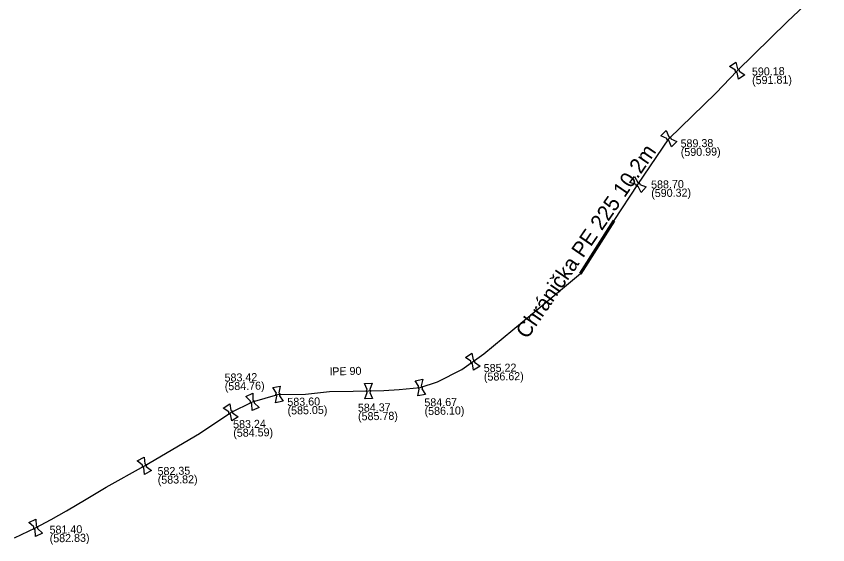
# Model space of a CAD drawing. Extents: x -643842 to -636370, y -1119190 to -1110210.
# Drawn here: x -640783.4 to -640651.6, y -1113904.8 to -1113819 of the extents above; entities that cross this region are included whole.
import ezdxf

# ---------------------------------------------------------------- set-up
doc = ezdxf.new("R2010")
doc.units = 0
for name, color, linetype in [('7', 7, 'Continuous'), ('Default', 7, 'Continuous'), ('Level 20', 7, 'Continuous'), ('Level 21', 7, 'Continuous'), ('Level 27', 7, 'Continuous'), ('Level 28', 7, 'Continuous'), ('Level 29', 7, 'Continuous'), ('Level 30', 7, 'Continuous')]:
    doc.layers.add(name, color=color, linetype=linetype)

msp = doc.modelspace()

# ---------------------------------------------------------------- linework, layer by layer
at = {"layer": 'Default'}
for points in [[(-640666.35, -1113828.14), (-640666.4, -1113828.14), (-640666.45, -1113828.11), (-640666.53, -1113828.08), (-640666.58, -1113828.01), (-640666.62, -1113827.94), (-640666.63, -1113827.86), (-640666.64, -1113827.8), (-640666.62, -1113827.75)], [(-640666.29, -1113827.52), (-640666.24, -1113827.52), (-640666.19, -1113827.55), (-640666.11, -1113827.58), (-640666.06, -1113827.65), (-640666.02, -1113827.72), (-640666.01, -1113827.8), (-640666, -1113827.86), (-640666.02, -1113827.91)], [(-640677.41, -1113839.18), (-640677.47, -1113839.19), (-640677.52, -1113839.17), (-640677.6, -1113839.14), (-640677.66, -1113839.09), (-640677.71, -1113839.03), (-640677.73, -1113838.94), (-640677.75, -1113838.89), (-640677.74, -1113838.84)], [(-640677.45, -1113838.56), (-640677.39, -1113838.55), (-640677.34, -1113838.57), (-640677.26, -1113838.6), (-640677.2, -1113838.65), (-640677.15, -1113838.71), (-640677.13, -1113838.8), (-640677.11, -1113838.85), (-640677.12, -1113838.9)], [(-640682.39, -1113846.62), (-640682.45, -1113846.63), (-640682.5, -1113846.62), (-640682.58, -1113846.6), (-640682.64, -1113846.55), (-640682.71, -1113846.49), (-640682.74, -1113846.41), (-640682.75, -1113846.36), (-640682.75, -1113846.31)], [(-640682.49, -1113846), (-640682.43, -1113845.99), (-640682.38, -1113846), (-640682.3, -1113846.02), (-640682.24, -1113846.07), (-640682.17, -1113846.13), (-640682.15, -1113846.21), (-640682.13, -1113846.26), (-640682.13, -1113846.31)], [(-640709.33, -1113875.4), (-640709.38, -1113875.39), (-640709.43, -1113875.37), (-640709.51, -1113875.33), (-640709.55, -1113875.26), (-640709.59, -1113875.19), (-640709.6, -1113875.1), (-640709.6, -1113875.05), (-640709.58, -1113875)], [(-640709.24, -1113874.78), (-640709.19, -1113874.79), (-640709.14, -1113874.81), (-640709.06, -1113874.85), (-640709.02, -1113874.92), (-640708.98, -1113874.99), (-640708.97, -1113875.08), (-640708.97, -1113875.13), (-640708.99, -1113875.18)], [(-640726.41, -1113880.09), (-640726.46, -1113880.06), (-640726.48, -1113880.02), (-640726.53, -1113879.94), (-640726.53, -1113879.86), (-640726.54, -1113879.78), (-640726.5, -1113879.7), (-640726.47, -1113879.66), (-640726.43, -1113879.62)], [(-640726.02, -1113879.6), (-640725.98, -1113879.64), (-640725.96, -1113879.68), (-640725.91, -1113879.76), (-640725.91, -1113879.84), (-640725.9, -1113879.92), (-640725.94, -1113879.99), (-640725.97, -1113880.04), (-640726.01, -1113880.08)], [(-640717.96, -1113879.55), (-640718, -1113879.52), (-640718.04, -1113879.48), (-640718.09, -1113879.42), (-640718.11, -1113879.34), (-640718.12, -1113879.26), (-640718.09, -1113879.17), (-640718.08, -1113879.12), (-640718.04, -1113879.08)], [(-640717.64, -1113879.01), (-640717.6, -1113879.04), (-640717.56, -1113879.08), (-640717.51, -1113879.14), (-640717.49, -1113879.22), (-640717.48, -1113879.3), (-640717.51, -1113879.38), (-640717.52, -1113879.43), (-640717.56, -1113879.48)], [(-640741.1, -1113880.67), (-640741.14, -1113880.64), (-640741.18, -1113880.6), (-640741.23, -1113880.54), (-640741.25, -1113880.46), (-640741.26, -1113880.38), (-640741.23, -1113880.29), (-640741.22, -1113880.24), (-640741.18, -1113880.2)], [(-640740.78, -1113880.13), (-640740.74, -1113880.16), (-640740.7, -1113880.2), (-640740.65, -1113880.26), (-640740.63, -1113880.34), (-640740.62, -1113880.42), (-640740.65, -1113880.5), (-640740.66, -1113880.55), (-640740.7, -1113880.6)], [(-640745.17, -1113881.91), (-640745.22, -1113881.9), (-640745.26, -1113881.86), (-640745.33, -1113881.81), (-640745.36, -1113881.74), (-640745.4, -1113881.67), (-640745.39, -1113881.58), (-640745.39, -1113881.53), (-640745.36, -1113881.48)], [(-640744.99, -1113881.31), (-640744.94, -1113881.32), (-640744.9, -1113881.35), (-640744.83, -1113881.41), (-640744.8, -1113881.48), (-640744.76, -1113881.55), (-640744.77, -1113881.64), (-640744.77, -1113881.69), (-640744.8, -1113881.74)], [(-640748.64, -1113883.62), (-640748.69, -1113883.61), (-640748.74, -1113883.59), (-640748.82, -1113883.55), (-640748.86, -1113883.48), (-640748.91, -1113883.41), (-640748.91, -1113883.33), (-640748.92, -1113883.27), (-640748.9, -1113883.22)], [(-640748.56, -1113883), (-640748.51, -1113883.01), (-640748.46, -1113883.03), (-640748.38, -1113883.07), (-640748.34, -1113883.14), (-640748.29, -1113883.21), (-640748.29, -1113883.29), (-640748.28, -1113883.34), (-640748.3, -1113883.39)], [(-640762.56, -1113891.66), (-640762.51, -1113891.67), (-640762.47, -1113891.7), (-640762.39, -1113891.75), (-640762.36, -1113891.82), (-640762.32, -1113891.89), (-640762.32, -1113891.98), (-640762.32, -1113892.03), (-640762.34, -1113892.08)], [(-640762.7, -1113892.28), (-640762.75, -1113892.26), (-640762.79, -1113892.24), (-640762.87, -1113892.19), (-640762.9, -1113892.12), (-640762.94, -1113892.05), (-640762.94, -1113891.96), (-640762.94, -1113891.91), (-640762.92, -1113891.86)], [(-640780.38, -1113902.35), (-640780.43, -1113902.34), (-640780.47, -1113902.3), (-640780.54, -1113902.25), (-640780.57, -1113902.18), (-640780.61, -1113902.1), (-640780.6, -1113902.02), (-640780.6, -1113901.97), (-640780.57, -1113901.92)], [(-640780.2, -1113901.75), (-640780.15, -1113901.76), (-640780.11, -1113901.79), (-640780.04, -1113901.85), (-640780.01, -1113901.92), (-640779.97, -1113902), (-640779.98, -1113902.08), (-640779.98, -1113902.13), (-640780.01, -1113902.18)]]:
    msp.add_open_spline(points, degree=3, dxfattribs=at)
at = {"layer": 'Level 21'}
msp.add_lwpolyline([(-640783.73, -1113903.67), (-640780.29, -1113902.05), (-640777.79, -1113900.68), (-640775.29, -1113899.3), (-640772.07, -1113897.39), (-640768.85, -1113895.48), (-640762.63, -1113891.97), (-640753.67, -1113886.76), (-640748.6, -1113883.31), (-640745.08, -1113881.61), (-640740.94, -1113880.4), (-640736.43, -1113880.37), (-640732.58, -1113879.94), (-640728.72, -1113879.85), (-640723.72, -1113879.74), (-640721.23, -1113879.62), (-640717.8, -1113879.28), (-640714.99, -1113878.36), (-640711.08, -1113876.37), (-640707.49, -1113873.81), (-640699.65, -1113867.29), (-640691.8, -1113860.78), (-640686.33, -1113852.17), (-640682.44, -1113846.31), (-640677.43, -1113838.87), (-640669.81, -1113831.46), (-640666.32, -1113827.83), (-640658.18, -1113819.87), (-640651.61, -1113813.62)], dxfattribs=at)
at = {"layer": 'Level 28'}
for points in [[(-640667.55, -1113827.16), (-640666.52, -1113826.45), (-640666.29, -1113827.52)], [(-640666.62, -1113827.75), (-640667.55, -1113827.16)], [(-640666.02, -1113827.91), (-640665.09, -1113828.5), (-640666.12, -1113829.21), (-640666.35, -1113828.14)], [(-640678.74, -1113838.4), (-640677.84, -1113837.53), (-640677.45, -1113838.56)], [(-640677.74, -1113838.84), (-640678.74, -1113838.4)], [(-640677.12, -1113838.9), (-640676.12, -1113839.34), (-640677.02, -1113840.21), (-640677.41, -1113839.18)], [(-640683.79, -1113845.96), (-640682.98, -1113845.02), (-640682.49, -1113846)], [(-640682.75, -1113846.31), (-640683.79, -1113845.96)], [(-640682.13, -1113846.31), (-640681.09, -1113846.66), (-640681.9, -1113847.6), (-640682.39, -1113846.62)], [(-640710.48, -1113874.37), (-640709.42, -1113873.7), (-640709.24, -1113874.78)], [(-640709.58, -1113875), (-640710.48, -1113874.37)], [(-640708.99, -1113875.18), (-640708.09, -1113875.81), (-640709.15, -1113876.48), (-640709.33, -1113875.4)], [(-640726.89, -1113878.62), (-640725.64, -1113878.58), (-640726.02, -1113879.6)], [(-640726.43, -1113879.62), (-640726.89, -1113878.62)], [(-640718.64, -1113878.17), (-640717.41, -1113877.94), (-640717.64, -1113879.01)], [(-640718.04, -1113879.08), (-640718.64, -1113878.17)], [(-640741.78, -1113879.29), (-640740.55, -1113879.06), (-640740.78, -1113880.13)], [(-640741.18, -1113880.2), (-640741.78, -1113879.29)], [(-640717.56, -1113879.48), (-640716.96, -1113880.39), (-640718.19, -1113880.62), (-640717.96, -1113879.55)], [(-640746.17, -1113880.73), (-640745.03, -1113880.21), (-640744.99, -1113881.31)], [(-640745.36, -1113881.48), (-640746.17, -1113880.73)], [(-640740.7, -1113880.6), (-640740.1, -1113881.51), (-640741.33, -1113881.74), (-640741.1, -1113880.67)], [(-640726.01, -1113880.08), (-640725.55, -1113881.08), (-640726.8, -1113881.12), (-640726.41, -1113880.09)], [(-640749.81, -1113882.61), (-640748.77, -1113881.92), (-640748.56, -1113883)], [(-640744.8, -1113881.74), (-640743.99, -1113882.49), (-640745.13, -1113883.01), (-640745.17, -1113881.91)], [(-640748.9, -1113883.22), (-640749.81, -1113882.61)], [(-640748.3, -1113883.39), (-640747.39, -1113884.01), (-640748.43, -1113884.7), (-640748.64, -1113883.62)], [(-640763.78, -1113891.17), (-640762.68, -1113890.57), (-640762.56, -1113891.66)], [(-640762.92, -1113891.86), (-640763.78, -1113891.17)], [(-640762.34, -1113892.08), (-640761.48, -1113892.77), (-640762.58, -1113893.37), (-640762.7, -1113892.28)], [(-640781.38, -1113901.17), (-640780.24, -1113900.65), (-640780.2, -1113901.75)], [(-640780.57, -1113901.92), (-640781.38, -1113901.17)], [(-640780.01, -1113902.18), (-640779.2, -1113902.93), (-640780.34, -1113903.45), (-640780.38, -1113902.35)]]:
    msp.add_lwpolyline(points, dxfattribs=at)
at = {"layer": 'Level 29'}
for points in [[(-640691.89, -1113860.72), (-640686.42, -1113852.11)], [(-640686.24, -1113852.23), (-640691.71, -1113860.84)]]:
    msp.add_lwpolyline(points, dxfattribs=at)
at = {"layer": 'Level 30'}
msp.add_lwpolyline([(-640691.8, -1113860.78), (-640686.33, -1113852.17)], dxfattribs=at)

# ---------------------------------------------------------------- texts
at = {"layer": '7'}
msp.add_text('Chránička PE 225 10.2m', height=2.5, rotation=55.4736, dxfattribs=at).set_placement((-640700.43, -1113871.52))
at = {"layer": 'Level 20'}
msp.add_text('lPE 90', height=1.3, rotation=1.3374, dxfattribs=at).set_placement((-640732.47, -1113877.32))
at = {"layer": 'Level 27'}
for s, p in [('590.18', (-640663.92, -1113828.62)), ('(591.81)', (-640663.9, -1113830.02)), ('589.38', (-640675.51, -1113840.3)), ('(590.99)', (-640675.48, -1113841.7)), ('588.70', (-640680.3, -1113846.97)), ('(590.32)', (-640680.28, -1113848.36)), ('585.22', (-640707.49, -1113876.77)), ('583.42', (-640749.59, -1113878.32)), ('(586.62)', (-640707.46, -1113878.17)), ('(584.76)', (-640749.56, -1113879.72)), ('583.60', (-640739.39, -1113882.26)), ('584.67', (-640717.13, -1113882.35)), ('(585.05)', (-640739.36, -1113883.66)), ('584.37', (-640727.93, -1113883.21)), ('(586.10)', (-640717.1, -1113883.75)), ('(585.78)', (-640727.91, -1113884.61)), ('583.24', (-640748.2, -1113885.89)), ('(584.59)', (-640748.18, -1113887.29)), ('582.35', (-640760.48, -1113893.51)), ('(583.82)', (-640760.45, -1113894.91)), ('581.40', (-640778.02, -1113903.02)), ('(582.83)', (-640778, -1113904.42))]:
    msp.add_text(s, height=1.3, rotation=1, dxfattribs=at).set_placement(p)

doc.saveas('drawing.dxf')
